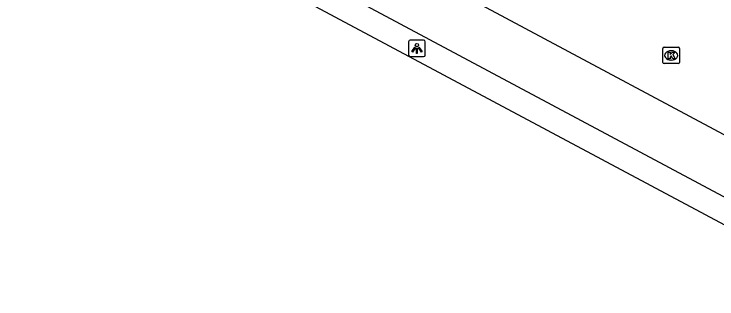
# Model space of a CAD drawing. Extents: x 159489 to 160304, y 383826 to 384530.
# Drawn here: x 159726.37 to 159768.87, y 384001.02 to 384018.26 of the extents above; entities that cross this region are included whole.
import ezdxf

# ---------------------------------------------------------------- set-up
doc = ezdxf.new("R2010")
doc.units = 0
for name, color, linetype in [('IMGEO_Kolk', 7, 'Continuous'), ('IMGEO_Lichtpunt', 7, 'Continuous'), ('IMGEO_OVBaan_gesloten', 7, 'Continuous'), ('IMGEO_Rijbaan_lokaal_gesloten', 7, 'Continuous')]:
    doc.layers.add(name, color=color, linetype=linetype)

msp = doc.modelspace()

# ---------------------------------------------------------------- linework, layer by layer
at = {"layer": 'IMGEO_Kolk'}
for p, q in [((159765.603, 384015.332), (159765.603, 384016.184)), ((159765.678, 384016.258), (159766.53, 384016.258)), ((159766.091, 384016.038), (159766.116, 384016.038)), ((159766.604, 384016.184), (159766.604, 384015.332)), ((159766.53, 384015.258), (159765.678, 384015.258)), ((159766.114, 384015.478), (159766.089, 384015.478))]:
    msp.add_line(p, q, dxfattribs=at)
for points in [[(159765.603, 384015.332), (159765.603, 384016.184)], [(159765.678, 384016.258), (159766.53, 384016.258)], [(159765.924, 384015.958), (159766.047, 384015.958), (159766.047, 384015.807), (159766.177, 384015.958), (159766.341, 384015.958), (159766.195, 384015.807), (159766.348, 384015.558), (159766.196, 384015.558), (159766.111, 384015.722), (159766.047, 384015.655), (159766.047, 384015.558), (159765.924, 384015.558), (159765.924, 384015.958)], [(159766.604, 384016.184), (159766.604, 384015.332)], [(159766.53, 384015.258), (159765.678, 384015.258)]]:
    msp.add_lwpolyline(points, dxfattribs=at)
for centre, start, end in [((159765.68, 384016.182), 91.552, 178.448), ((159765.68, 384016.182), 91.552, 178.448), ((159766.528, 384016.182), 1.552, 88.448), ((159766.528, 384016.182), 1.552, 88.448), ((159765.68, 384015.334), 181.552, 268.448), ((159765.68, 384015.334), 181.552, 268.448), ((159766.528, 384015.334), 271.552, 358.448), ((159766.528, 384015.334), 271.552, 358.448)]:
    msp.add_arc(centre, 0.0765, start, end, dxfattribs=at)
for centre, major_axis, ratio, start_param, end_param in [((159766.09, 384015.758), (-0.387, 0.002), 0.722429, 4.712389, 7.853982), ((159766.115, 384015.758), (-0.39, 0.002), 0.717154, 1.570796, 4.712389)]:
    msp.add_ellipse(centre, major_axis=major_axis, ratio=ratio, start_param=start_param, end_param=end_param, dxfattribs=at)
at = {"layer": 'IMGEO_Lichtpunt'}
for p, q in [((159750.229, 384016.585), (159750.229, 384015.778)), ((159750.229, 384016.585), (159750.229, 384015.778)), ((159751.131, 384016.68), (159750.323, 384016.68)), ((159751.131, 384016.68), (159750.323, 384016.68)), ((159751.225, 384015.778), (159751.225, 384016.585)), ((159751.225, 384015.778), (159751.225, 384016.585)), ((159750.323, 384015.684), (159751.131, 384015.684)), ((159750.323, 384015.684), (159751.131, 384015.684))]:
    msp.add_line(p, q, dxfattribs=at)
for points in [[(159750.603, 384016.249), (159750.642, 384016.221), (159750.454, 384015.959), (159750.416, 384015.986), (159750.603, 384016.249)], [(159750.705, 384016.201), (159750.752, 384016.201), (159750.752, 384015.879), (159750.705, 384015.879), (159750.705, 384016.201)], [(159750.815, 384016.221), (159750.853, 384016.248), (159751.04, 384015.986), (159751.001, 384015.958), (159750.815, 384016.221)]]:
    msp.add_lwpolyline(points, dxfattribs=at)
msp.add_circle((159750.728, 384016.383), 0.0994, dxfattribs=at)
for centre, start, end in [((159750.323, 384016.585), 90, 180), ((159750.323, 384016.585), 90, 180), ((159751.131, 384016.585), 0, 90), ((159751.131, 384016.585), 0, 90), ((159750.323, 384015.778), 180, 270), ((159750.323, 384015.778), 180, 270), ((159751.131, 384015.778), 270, 0), ((159751.131, 384015.778), 270, 360)]:
    msp.add_arc(centre, 0.0946, start, end, dxfattribs=at)
at = {"layer": 'IMGEO_OVBaan_gesloten'}
for points in [[(159778.419, 384002.326), (159655.116, 384068.233), (159654.047, 384068.903), (159653.178, 384069.297)], [(159777.482, 384006.579), (159693.976, 384051.25)]]:
    msp.add_lwpolyline(points, dxfattribs=at)
at = {"layer": 'IMGEO_Rijbaan_lokaal_gesloten'}
msp.add_lwpolyline([(159651.039, 384068.82), (159654.602, 384066.798), (159694.996, 384045.215), (159777.713, 384001.02)], dxfattribs=at)

doc.saveas('drawing.dxf')
